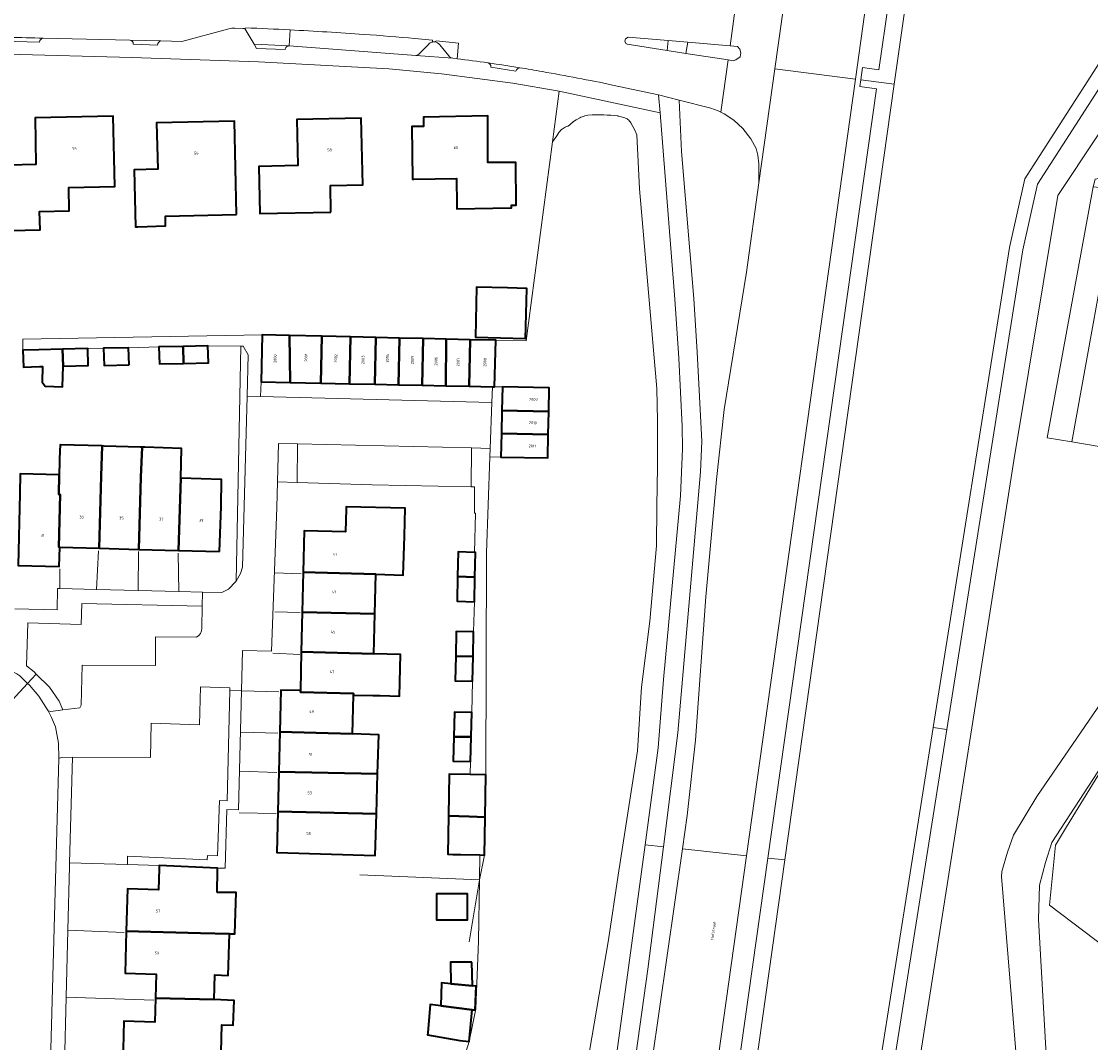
# Model space of a CAD drawing. Header units: metres. Extents: x 197700 to 204338, y 317132 to 325229.
# Tile 1013 of 1056: x 199407 to 199544, y 321367 to 321498. Entities that reach past the tile are written whole.
import ezdxf
from ezdxf.enums import TextEntityAlignment as Align

# ---------------------------------------------------------------- set-up
doc = ezdxf.new("R2010")
doc.units = ezdxf.units.M
for name, color, linetype, lineweight in [('B-WE-GR-BEPLANTING_CULTUUR_BODEMBEDEKKER-GV', 90, 'Continuous', 18), ('B-WE-GR-BEPLANTING_CULTUUR_HEESTERS-GV', 90, 'Continuous', 18), ('B-WE-GR-BOS_LOOF-GV', 40, 'Continuous', 13), ('B-WE-GR-GROENVOORZIENING-GV', 80, 'Continuous', 18), ('B-WE-IE-TERREINAFSCHEIDING_KUNSTMATIG_HEKWERK-G', 20, 'IE-TERREINAFSCHEIDING-KUNSTMATIG', 18), ('B-WE-IE-TERREINAFSCHEIDING_KUNSTMATIG_MUUR-GV', 90, 'Continuous', 18), ('B-WE-OG-BEBOUWING-GV', 7, 'Continuous', 35), ('B-WE-OG-BEBOUWING-T18', 10, 'Continuous', 18), ('B-WE-OG-TERREIN_ERF-GV', 7, 'Continuous', 18), ('B-WE-OG-TOPOGRAFIE-T18', 10, 'Continuous', 18), ('B-WE-VH-VERHARDING_ASFALT-GV', 252, 'Continuous', 18), ('B-WE-VH-VERHARDING_BETONSTRAATSTEEN-GV', 252, 'Continuous', 18), ('B-WE-VH-VERHARDING_GESLOTEN-GV', 252, 'Continuous', 18), ('B-WE-VH-VERHARDING_HALFVERHARDING-GV', 252, 'Continuous', 18), ('B-WE-VH-VERHARDING_OPEN-GV', 252, 'Continuous', 18), ('B-WE-VH-VERHARDING_SIERBESTRATING-GV', 252, 'Continuous', 18), ('B-WE-VH-VERHARDING_TEGEL-GV', 252, 'Continuous', 18)]:
    doc.layers.add(name, color=color, linetype=linetype, lineweight=lineweight)
doc.styles.add('NLCS-ISO-M200-T18', font='NLCS-ISO.ttf', dxfattribs={"height": 0.36})
doc.linetypes.add('IE-TERREINAFSCHEIDING-KUNSTMATIG', pattern='A,4,[82,NLCS.SHX,S=0.75,R=90,X=0,Y=0],4,-2', length=10)

msp = doc.modelspace()

# ---------------------------------------------------------------- linework, layer by layer
at = {"layer": 'B-WE-GR-BEPLANTING_CULTUUR_BODEMBEDEKKER-GV'}
for points in [[(199434.639, 321455.987), (199434.023, 321425.855), (199434.582, 321426.832), (199434.853, 321427.648), (199435.429, 321449.563), (199435.569, 321454.879), (199434.942, 321455.994)], [(199420.103, 321389.539), (199420.122, 321390.626), (199430.315, 321390.151), (199430.37, 321390.724), (199431.651, 321390.675), (199431.91, 321397.757), (199432.908, 321397.733), (199433.236, 321411.872), (199433.243, 321412.182), (199429.46, 321412.303), (199429.334, 321407.434), (199423.137, 321407.683), (199423.078, 321403.278), (199413.071, 321403.292), (199412.694, 321389.757)]]:
    msp.add_lwpolyline(points, close=True, dxfattribs=at)
msp.add_lwpolyline([(199429.656, 321419.841), (199429.699, 321422.654), (199414.252, 321423.018), (199414.196, 321420.306), (199407.329, 321420.517), (199407.169, 321415.03), (199408.148, 321414.239), (199408.429, 321413.96), (199410.122, 321412.28), (199411.344, 321410.472), (199411.822, 321409.393), (199413.999, 321409.647), (199414.185, 321409.962), (199414.316, 321415.104), (199423.704, 321415.07), (199423.713, 321418.722), (199428.941, 321418.676)], dxfattribs=at)
msp.add_lwpolyline([(199428.941, 321418.676, 0.2840643), (199429.656, 321419.841)], format="xyb", dxfattribs=at)
at = {"layer": 'B-WE-GR-BEPLANTING_CULTUUR_HEESTERS-GV'}
msp.add_lwpolyline([(199441.841, 321438.496), (199441.918, 321443.462), (199439.478, 321443.487), (199439.346, 321438.575)], close=True, dxfattribs=at)
at = {"layer": 'B-WE-GR-BOS_LOOF-GV'}
for points in [[(199531.873, 321584.493), (199518.338, 321489.559), (199504.336, 321390.156), (199496.168, 321332.176), (199504.243, 321320.4), (199507.376, 321329.278), (199511.352, 321331.231), (199523.369, 321407.114), (199533.113, 321468.641), (199535.102, 321477.433), (199549.633, 321500), (199558.094, 321513.217), (199534.273, 321528.316), (199541.043, 321581.732), (199543.308, 321596.947), (199544.551, 321602.505), (199550.113, 321619.019), (199552.027, 321624.704), (199553.176, 321631.281), (199553.145, 321631.293), (199545.301, 321632.468)], [(199574.396, 321528.068), (199539.338, 321475.275), (199533.699, 321441.336), (199516.931, 321334.755), (199513.715, 321313.889), (199503.269, 321230.719), (199503.255, 321214.482), (199503.346, 321206.283), (199503.784, 321201.338), (199504.581, 321196.297), (199505.402, 321193.827), (199515.073, 321169.691), (199527.096, 321140.321), (199529.616, 321139.004), (199531.984, 321137.428), (199543.676, 321127.381), (199543.48, 321127.187), (199542.077, 321125.804), (199568.745, 321103.175)], [(199554.9, 321441.372), (199541.121, 321443.719), (199537.97, 321444.22), (199543.838, 321476.413)], [(199550.506, 321327.378), (199543.279, 321336.594), (199539.028, 321341.806), (199535.814, 321346.32), (199535.105, 321351.556), (199532.098, 321388.011), (199532.164, 321388.661), (199532.883, 321391.131), (199533.666, 321393.309), (199536.632, 321398.28), (199556.571, 321427.355)]]:
    msp.add_lwpolyline(points, dxfattribs=at)
at = {"layer": 'B-WE-GR-GROENVOORZIENING-GV'}
for points in [[(199538.727, 321646.527), (199538.48, 321645.545), (199538.07, 321645.515), (199531.782, 321612.2), (199527.991, 321593.207), (199527.195, 321587.917), (199526.567, 321583.744), (199515.308, 321504.265), (199514.764, 321500), (199513.39, 321490.199), (199499.438, 321390.675), (199485.773, 321293.204), (199479.716, 321250), (199476.938, 321227.206), (199475.357, 321215.858), (199473.274, 321202.164)], [(199474.973, 321199.107), (199475.021, 321199.519), (199475.072, 321199.929), (199478.441, 321221.973), (199480.183, 321235.006), (199480.307, 321234.978), (199486.369, 321278.477), (199484.257, 321278.802), (199484.484, 321280.457), (199486.618, 321280.147), (199488.416, 321292.888), (199502.172, 321390.385), (199516.081, 321488.967), (199513.945, 321489.243), (199514.07, 321490.111), (199514.293, 321491.669), (199516.381, 321491.368), (199518.879, 321508.521), (199529.672, 321584.519)], [(199573.24, 321528.209), (199561.887, 321510.688), (199559.546, 321510.236), (199557.866, 321509.426), (199551.71, 321500), (199536.737, 321476.747), (199534.829, 321468.311), (199525.094, 321406.841), (199510.659, 321315.688), (199512.78, 321310.127), (199508.548, 321276.103), (199503.153, 321232.725), (199501.059, 321229.578), (199501.582, 321204.909), (199501.679, 321202.704), (199502.135, 321198.836), (199502.607, 321195.912), (199503.363, 321193.218), (199504.152, 321190.844), (199515.022, 321164.972), (199515.24, 321165.074), (199521.155, 321151.27)], [(199531.808, 321137.11), (199543.48, 321127.187), (199543.676, 321127.381), (199531.984, 321137.428), (199529.616, 321139.004), (199527.096, 321140.321), (199515.073, 321169.691), (199505.402, 321193.827), (199504.581, 321196.297), (199503.784, 321201.338), (199503.346, 321206.283), (199503.255, 321214.482), (199503.269, 321230.719), (199513.715, 321313.889), (199516.931, 321334.755), (199533.699, 321441.336), (199539.338, 321475.275), (199574.396, 321528.068), (199573.24, 321528.209)], [(199458.677, 321494.643), (199457.555, 321493.508)], [(199461.271, 321493.177), (199460.149, 321494.581)], [(199457.049, 321493.226), (199461.802, 321492.869)], [(199473.131, 321294.716), (199484.372, 321376.641), (199486.442, 321392.054), (199488.113, 321404.491), (199488.81, 321413.243), (199490.987, 321436.817), (199491.236, 321442.806), (199491.182, 321445.737), (199490.751, 321454.432), (199490.25, 321461.989), (199488.38, 321485.899), (199475.416, 321488.648), (199474.561, 321482.162), (199475.115, 321482.926), (199475.396, 321483.344), (199475.418, 321483.379), (199475.508, 321483.505), (199475.609, 321483.622), (199475.72, 321483.73), (199475.801, 321483.797), (199475.932, 321483.891), (199476.071, 321483.972), (199476.217, 321484.041), (199476.298, 321484.075), (199476.521, 321484.187), (199476.734, 321484.318), (199476.938, 321484.467), (199477.166, 321484.664), (199477.228, 321484.721), (199477.411, 321484.868), (199477.606, 321484.999), (199477.681, 321485.043), (199478.061, 321485.243), (199478.214, 321485.31), (199478.543, 321485.429), (199478.73, 321485.482), (199479.101, 321485.56), (199479.67, 321485.627), (199479.87, 321485.636), (199480.195, 321485.628), (199480.72, 321485.604), (199481.143, 321485.601), (199481.566, 321485.595), (199482.056, 321485.585), (199482.476, 321485.555), (199482.935, 321485.484), (199483.008, 321485.47), (199483.386, 321485.374), (199483.839, 321485.238), (199483.941, 321485.2), (199484.039, 321485.154), (199484.132, 321485.099), (199484.22, 321485.036), (199484.237, 321485.023), (199484.34, 321484.931), (199484.435, 321484.831), (199484.521, 321484.723), (199484.596, 321484.607), (199484.886, 321484.117), (199485.166, 321483.59), (199485.167, 321483.588), (199485.396, 321483.04), (199485.733, 321476.146), (199487.961, 321450.554), (199488.01, 321446.417), (199488.026, 321440.523), (199487.941, 321435.476), (199487.92, 321430.382), (199487.057, 321420.736), (199485.997, 321412.28), (199485.467, 321404.125), (199483.009, 321388.197), (199481.759, 321379.88), (199479.036, 321363.903)], [(199483.391, 321336.886), (199491.221, 321391.547), (199491.834, 321395.823), (199492.9, 321405.502), (199494.226, 321423.834), (199495.609, 321438.907), (199496.587, 321447.88), (199499.449, 321465.458), (199501.015, 321476.892), (199501.001, 321479.353), (199500.899, 321480.444), (199500.686, 321481.286), (199499.997, 321482.552), (199498.955, 321483.862), (199497.798, 321484.954), (199496.575, 321485.763), (199496.159, 321485.944), (199495.818, 321486.139), (199494.874, 321486.469), (199490.788, 321487.483), (199491.089, 321480.934), (199492.68, 321462.089), (199493.127, 321455.203), (199493.689, 321443.813), (199493.517, 321439.862), (199490.652, 321406.44), (199488.785, 321391.805), (199486.789, 321376.159), (199475.394, 321294.445)], [(199479.036, 321363.903), (199481.759, 321379.88), (199483.009, 321388.197), (199485.467, 321404.125), (199485.997, 321412.28), (199487.057, 321420.736), (199487.92, 321430.382), (199487.941, 321435.476), (199488.026, 321440.523), (199488.01, 321446.417), (199487.961, 321450.554), (199485.733, 321476.146), (199485.396, 321483.04), (199485.167, 321483.588), (199485.166, 321483.59), (199484.886, 321484.117), (199484.596, 321484.607), (199484.521, 321484.723), (199484.435, 321484.831), (199484.34, 321484.931), (199484.237, 321485.023), (199484.22, 321485.036), (199484.132, 321485.099), (199484.039, 321485.154), (199483.941, 321485.2), (199483.839, 321485.238), (199483.386, 321485.374), (199483.008, 321485.47), (199482.935, 321485.484), (199482.476, 321485.555), (199482.056, 321485.585), (199481.566, 321485.595), (199481.143, 321485.601), (199480.72, 321485.604), (199480.195, 321485.628), (199479.87, 321485.636), (199479.67, 321485.627), (199479.101, 321485.56), (199478.73, 321485.482), (199478.543, 321485.429), (199478.214, 321485.31), (199478.061, 321485.243), (199477.681, 321485.043), (199477.606, 321484.999), (199477.411, 321484.868), (199477.228, 321484.721), (199477.166, 321484.664), (199476.938, 321484.467), (199476.734, 321484.318), (199476.521, 321484.187), (199476.298, 321484.075), (199476.217, 321484.041), (199476.071, 321483.972), (199475.932, 321483.891), (199475.801, 321483.797), (199475.72, 321483.73), (199475.609, 321483.622), (199475.508, 321483.505), (199475.418, 321483.379), (199475.396, 321483.344), (199475.115, 321482.926), (199474.561, 321482.162), (199471.498, 321458.932), (199471.196, 321456.639), (199467.32, 321456.73), (199467.16, 321450.78), (199468.16, 321450.75), (199474.16, 321450.64), (199474.092, 321447.587), (199474.027, 321444.646), (199473.96, 321441.65), (199467.96, 321441.75), (199466.561, 321441.8), (199466.119, 321429.479), (199466.046, 321401.033), (199465.944, 321395.622), (199465.853, 321390.769), (199465.26, 321390.78), (199465.22, 321387.604), (199465.072, 321379.731), (199464.755, 321371.049), (199463.89, 321366.854), (199459.906, 321354.157)]]:
    msp.add_lwpolyline(points, dxfattribs=at)
for points in [[(199459.208, 321494.951, 0.1907762), (199458.677, 321494.643)], [(199459.474, 321494.96, 0.063837), (199459.208, 321494.951)], [(199460.149, 321494.581, 0.2065295), (199459.474, 321494.96)], [(199457.555, 321493.508, -0.188462), (199457.049, 321493.226)], [(199461.802, 321492.869, -0.1907762), (199461.271, 321493.177)]]:
    msp.add_lwpolyline(points, format="xyb", dxfattribs=at)
for points in [[(199541.121, 321443.719), (199554.9, 321441.372), (199560.285, 321438.918), (199576.592, 321444.399), (199579.942, 321471.838), (199565.62, 321481.938), (199544.088, 321477.383), (199543.838, 321476.413), (199546.95, 321476.08)], [(199549.463, 321408.389), (199549.139, 321408.633), (199538.543, 321392.392), (199537.726, 321389.824), (199536.959, 321386.906), (199536.838, 321382.509), (199538.522, 321353.177), (199539.028, 321349.66), (199539.451, 321347.45), (199548.232, 321335.292), (199560.91, 321319.698), (199561.761, 321328.422), (199562.328, 321355.974), (199564.043, 321359.964), (199563.578, 321360.273), (199566.411, 321364.173), (199551.453, 321374.348), (199538.246, 321384.338), (199539.044, 321392.052), (199540.439, 321394.379), (199545.613, 321402.788)]]:
    msp.add_lwpolyline(points, close=True, dxfattribs=at)
at = {"layer": 'B-WE-IE-TERREINAFSCHEIDING_KUNSTMATIG_HEKWERK-G'}
for points in [[(199574.396, 321528.068), (199539.338, 321475.275), (199533.699, 321441.336), (199516.931, 321334.755), (199513.715, 321313.889), (199503.269, 321230.719), (199503.255, 321214.482), (199503.346, 321206.283), (199503.784, 321201.338), (199504.581, 321196.297), (199505.402, 321193.827), (199515.073, 321169.691)], [(199416.154, 321424.804), (199416.392, 321429.759)], [(199421.48, 321424.669), (199421.518, 321429.66)], [(199426.613, 321429.465), (199426.683, 321424.537)], [(199411.442, 321427.447), (199411.448, 321424.924)], [(199438.977, 321426.917), (199442.39, 321426.796)], [(199438.993, 321421.917), (199442.254, 321421.849)], [(199438.722, 321416.632), (199442.203, 321416.457)], [(199434.769, 321411.791), (199439.515, 321411.67)], [(199434.646, 321406.509), (199439.369, 321406.372)], [(199434.53, 321401.523), (199439.238, 321401.324)], [(199434.406, 321396.188), (199439.147, 321396.07)], [(199412.694, 321389.757), (199420.103, 321389.539)], [(199465.22, 321387.604), (199465.853, 321390.769)], [(199420.103, 321389.539), (199424.17, 321389.42)], [(199431.66, 321389.1), (199432.633, 321389.065)], [(199449.891, 321388.228), (199465.22, 321387.604)], [(199463.885, 321379.647), (199465.22, 321387.604)], [(199412.49, 321381.126), (199419.686, 321380.822)], [(199412.254, 321372.567), (199423.486, 321372.17)]]:
    msp.add_lwpolyline(points, dxfattribs=at)
at = {"layer": 'B-WE-IE-TERREINAFSCHEIDING_KUNSTMATIG_MUUR-GV'}
msp.add_lwpolyline([(199541.121, 321443.719), (199546.95, 321476.08), (199543.838, 321476.413), (199537.97, 321444.22)], close=True, dxfattribs=at)
at = {"layer": 'B-WE-OG-BEBOUWING-GV'}
for points in [[(199404.881, 321479.17), (199404.99, 321474.15), (199405.087, 321471.219), (199405.1, 321470.82), (199408.91, 321470.9), (199408.85, 321473.23), (199412.62, 321473.31), (199412.58, 321476.31), (199418.51, 321476.45), (199418.29, 321485.43), (199408.29, 321485.23), (199408.39, 321479.25)], [(199434.1, 321472.84), (199433.83, 321484.83), (199423.85, 321484.58), (199424, 321478.64), (199420.98, 321478.56), (199421.16, 321471.26), (199421.458, 321471.269), (199424.995, 321471.38), (199424.975, 321472.63), (199434.039, 321472.839)], [(199446.179, 321473.155), (199446.11, 321476.576), (199450.253, 321476.669), (199450.06, 321485.19), (199441.82, 321485.02), (199441.94, 321479.12), (199436.96, 321479.01), (199437.09, 321472.97)], [(199466.93, 321473.66), (199469.34, 321473.693), (199469.336, 321474.034), (199469.91, 321474.04), (199469.89, 321479.52), (199466.29, 321479.51), (199466.27, 321485.49), (199458.04, 321485.34), (199458.06, 321484.14), (199456.56, 321484.12), (199456.65, 321477.39), (199456.803, 321477.392), (199462.275, 321477.456), (199462.322, 321474.132), (199462.33, 321473.59)], [(199468.799, 321463.442), (199464.83, 321463.54), (199464.72, 321457.11), (199471.11, 321456.96), (199471.153, 321458.487), (199471.29, 321463.38)], [(199440.963, 321451.331), (199440.876, 321457.348), (199437.39, 321457.43), (199437.24, 321451.41)], [(199440.876, 321457.348), (199440.963, 321451.331), (199444.871, 321451.249), (199444.997, 321457.252)], [(199448.575, 321451.171), (199448.701, 321457.166), (199444.997, 321457.252), (199444.871, 321451.249)], [(199451.821, 321451.103), (199451.947, 321457.089), (199448.701, 321457.166), (199448.575, 321451.171)], [(199451.821, 321451.103), (199454.838, 321451.039), (199454.964, 321457.019), (199451.947, 321457.089)], [(199457.855, 321450.976), (199457.981, 321456.948), (199454.964, 321457.019), (199454.838, 321451.039)], [(199460.948, 321456.879), (199457.981, 321456.948), (199457.855, 321450.976), (199460.906, 321450.911)], [(199460.948, 321456.879), (199460.906, 321450.911), (199463.899, 321450.848), (199464.025, 321456.807)], [(199411.852, 321453.413), (199411.801, 321455.597), (199408.736, 321455.527), (199406.708, 321455.455), (199406.789, 321453.278), (199408.82, 321453.35), (199409.234, 321453.359), (199409.181, 321451.355), (199409.552, 321450.845), (199411.783, 321450.785)], [(199411.801, 321455.597), (199411.852, 321453.413), (199415.09, 321453.48), (199415.04, 321455.67)], [(199420.33, 321453.59), (199420.26, 321455.77), (199417.06, 321455.71), (199417.12, 321453.51)], [(199427.251, 321455.955), (199424.12, 321455.88), (199424.2, 321453.7), (199427.282, 321453.769)], [(199427.282, 321453.769), (199430.48, 321453.84), (199430.42, 321456.03), (199427.251, 321455.955)], [(199463.899, 321450.848), (199466.901, 321450.785), (199467.16, 321450.78), (199467.32, 321456.73), (199464.025, 321456.807)], [(199468.16, 321450.75), (199468.093, 321447.72), (199474.092, 321447.587), (199474.16, 321450.64)], [(199468.027, 321444.779), (199474.027, 321444.646), (199474.092, 321447.587), (199468.093, 321447.72)], [(199474.027, 321444.646), (199468.027, 321444.779), (199467.96, 321441.75), (199473.96, 321441.65)], [(199411.37, 321439.49), (199411.3, 321436.98), (199411.5, 321436.97), (199411.311, 321430.213), (199411.44, 321430.21), (199416.474, 321430.074), (199416.75, 321439.335), (199416.865, 321443.186), (199411.481, 321443.341), (199411.471, 321442.98), (199411.466, 321442.811)], [(199421.84, 321439.189), (199421.99, 321443.034), (199421.721, 321443.042), (199417.118, 321443.179), (199416.865, 321443.186), (199416.75, 321439.335), (199416.474, 321430.074), (199421.583, 321429.936)], [(199421.99, 321443.034), (199421.84, 321439.189), (199421.583, 321429.936), (199426.672, 321429.798), (199426.94, 321439.042), (199427.054, 321442.883), (199422.33, 321443.024)], [(199411.3, 321436.98), (199411.37, 321439.49), (199406.381, 321439.629), (199406.329, 321437.113), (199406.098, 321427.864), (199411.364, 321427.738), (199411.44, 321430.21), (199411.311, 321430.213), (199411.5, 321436.97)], [(199431.895, 321429.657), (199432.129, 321435.41), (199432.16, 321438.892), (199426.94, 321439.042), (199426.672, 321429.798)], [(199455.6, 321431.65), (199455.7, 321435.22), (199448.14, 321435.38), (199448.133, 321435.114), (199448.061, 321432.178), (199442.763, 321432.307), (199442.635, 321427), (199451.948, 321426.741), (199455.442, 321426.628)], [(199462.42, 321426.45), (199464.63, 321426.38), (199464.7, 321429.53), (199464.58, 321429.534), (199462.49, 321429.6)], [(199451.825, 321421.66), (199451.948, 321426.741), (199442.635, 321427), (199442.512, 321421.9)], [(199462.42, 321426.45), (199462.35, 321423.3), (199464.56, 321423.22), (199464.63, 321426.38)], [(199451.7, 321416.557), (199451.825, 321421.66), (199442.512, 321421.9), (199442.39, 321416.813)], [(199462.175, 321416.27), (199464.39, 321416.199), (199464.46, 321419.35), (199462.25, 321419.42)], [(199451.57, 321411.22), (199452.476, 321411.196), (199454.965, 321411.131), (199455.116, 321416.474), (199451.7, 321416.557), (199442.39, 321416.813), (199442.27, 321411.846), (199442.27, 321411.63), (199449.09, 321411.45), (199449.08, 321411.27)], [(199464.39, 321416.199), (199462.175, 321416.27), (199462.1, 321413.11), (199464.32, 321413.05)], [(199448.958, 321406.28), (199449.08, 321411.27), (199449.09, 321411.45), (199442.27, 321411.63), (199442.27, 321411.846), (199439.751, 321411.89), (199439.623, 321406.541)], [(199464.14, 321405.9), (199464.22, 321409.04), (199462.01, 321409.09), (199461.93, 321405.93)], [(199452.16, 321401.164), (199452.318, 321406.174), (199448.958, 321406.28), (199439.623, 321406.541), (199439.5, 321401.422)], [(199461.93, 321405.93), (199461.85, 321402.78), (199464.06, 321402.74), (199464.14, 321405.9)], [(199452.006, 321396.032), (199452.16, 321401.164), (199439.5, 321401.422), (199439.379, 321396.331)], [(199465.944, 321395.622), (199466.046, 321401.033), (199464.028, 321401.071), (199461.342, 321401.122), (199461.242, 321395.792), (199463.915, 321395.698)], [(199452.006, 321396.032), (199439.379, 321396.331), (199439.253, 321391.082), (199451.846, 321390.703)], [(199465.944, 321395.622), (199463.915, 321395.698), (199461.242, 321395.792), (199461.149, 321390.858), (199461.793, 321390.846), (199462.837, 321390.826), (199465.26, 321390.78), (199465.853, 321390.769)], [(199431.62, 321385.98), (199431.657, 321388.834), (199431.66, 321389.1), (199424.17, 321389.42), (199424.158, 321389.005), (199424.08, 321386.32), (199420.1, 321386.42), (199419.955, 321381.03), (199429.465, 321380.75), (199433.168, 321380.672), (199433.851, 321380.658), (199434.026, 321385.952)], [(199460.787, 321382.475), (199462.959, 321382.475), (199463.67, 321382.475), (199463.67, 321385.807), (199459.724, 321385.807), (199459.724, 321382.475)], [(199423.705, 321372.42), (199431.236, 321372.26), (199431.31, 321375.4), (199433.011, 321375.35), (199433.168, 321380.672), (199429.465, 321380.75), (199419.955, 321381.03), (199419.81, 321375.64), (199423.8, 321375.52)], [(199464.236, 321377.029), (199461.513, 321377.029), (199461.561, 321374.272), (199464.331, 321374.009)], [(199460.258, 321371.431), (199464.26, 321370.951), (199464.673, 321370.915), (199464.778, 321373.966), (199464.331, 321374.009), (199461.561, 321374.272), (199460.345, 321374.388)], [(199431.236, 321372.26), (199423.705, 321372.42), (199423.61, 321369.35), (199419.63, 321369.48), (199419.63, 321369.471), (199419.5, 321364.08), (199429.015, 321363.81), (199432.091, 321363.735), (199432.22, 321368.996), (199433.641, 321368.951), (199433.773, 321372.138)], [(199460.258, 321371.431), (199458.879, 321371.597), (199458.582, 321367.977), (199458.542, 321367.729), (199462.697, 321367.01), (199463.89, 321366.854), (199464.26, 321370.951)]]:
    msp.add_lwpolyline(points, close=True, dxfattribs=at)
at = {"layer": 'B-WE-OG-TERREIN_ERF-GV'}
for points in [[(199405.664, 321422.319), (199411.117, 321422.178), (199411.159, 321424.931), (199411.448, 321424.924), (199416.154, 321424.804), (199421.48, 321424.669), (199426.683, 321424.537), (199429.716, 321424.46), (199432.212, 321424.397), (199433.077, 321424.852), (199434.015, 321425.841), (199434.023, 321425.855), (199434.639, 321455.987), (199430.42, 321456.03), (199430.48, 321453.84), (199427.282, 321453.769), (199424.2, 321453.7), (199424.12, 321455.88), (199420.26, 321455.77), (199420.33, 321453.59), (199417.12, 321453.51), (199417.06, 321455.71), (199415.04, 321455.67), (199415.09, 321453.48), (199411.852, 321453.413), (199411.783, 321450.785), (199409.552, 321450.845), (199409.181, 321451.355), (199409.234, 321453.359), (199408.82, 321453.35), (199406.789, 321453.278), (199406.708, 321455.455), (199406.708, 321456.863), (199437.39, 321457.43), (199440.876, 321457.348), (199444.997, 321457.252), (199448.701, 321457.166), (199451.947, 321457.089), (199454.964, 321457.019), (199457.981, 321456.948), (199460.948, 321456.879), (199464.025, 321456.807), (199467.32, 321456.73), (199471.196, 321456.639), (199471.498, 321458.932), (199474.561, 321482.162), (199475.416, 321488.648), (199469.488, 321489.664), (199460.361, 321490.861), (199453.591, 321491.5), (199436.91, 321492.419), (199420.681, 321492.966), (199404.744, 321493.382)], [(199404.881, 321479.17), (199408.39, 321479.25), (199408.29, 321485.23), (199418.29, 321485.43), (199418.51, 321476.45), (199412.58, 321476.31), (199412.62, 321473.31), (199408.85, 321473.23), (199408.91, 321470.9), (199405.1, 321470.82)], [(199406.381, 321439.629), (199411.37, 321439.49), (199411.466, 321442.811), (199411.471, 321442.98), (199411.481, 321443.341), (199416.865, 321443.186), (199417.118, 321443.179), (199421.721, 321443.042), (199421.99, 321443.034), (199422.33, 321443.024), (199427.054, 321442.883), (199426.94, 321439.042), (199432.16, 321438.892), (199432.129, 321435.41), (199431.895, 321429.657), (199426.672, 321429.798), (199421.583, 321429.936), (199416.474, 321430.074), (199411.44, 321430.21), (199411.364, 321427.738), (199406.098, 321427.864)], [(199459.906, 321354.157), (199463.89, 321366.854), (199464.755, 321371.049), (199465.072, 321379.731), (199465.22, 321387.604), (199465.26, 321390.78), (199462.837, 321390.826), (199461.793, 321390.846), (199461.149, 321390.858), (199461.242, 321395.792), (199461.342, 321401.122), (199464.028, 321401.071), (199464.06, 321402.74), (199461.85, 321402.78), (199461.93, 321405.93), (199462.01, 321409.09), (199464.22, 321409.04), (199464.32, 321413.05), (199462.1, 321413.11), (199462.175, 321416.27), (199462.25, 321419.42), (199464.46, 321419.35), (199464.56, 321423.22), (199462.35, 321423.3), (199462.42, 321426.45), (199462.49, 321429.6), (199464.58, 321429.534), (199464.708, 321434.596), (199464.571, 321434.596), (199464.571, 321437.948), (199464.144, 321437.948), (199451.464, 321438.192), (199441.841, 321438.496), (199439.346, 321438.575), (199439.231, 321435.32), (199438.578, 321416.885), (199434.851, 321416.975), (199434.721, 321411.829), (199434.336, 321396.567), (199432.856, 321396.611), (199432.633, 321389.065), (199431.66, 321389.1), (199431.657, 321388.834), (199431.62, 321385.98), (199434.026, 321385.952), (199433.851, 321380.658), (199433.168, 321380.672), (199433.011, 321375.35), (199431.31, 321375.4), (199431.236, 321372.26), (199433.773, 321372.138), (199433.641, 321368.951), (199432.22, 321368.996), (199432.091, 321363.735)], [(199419.5, 321364.08), (199419.63, 321369.471), (199419.63, 321369.48), (199423.61, 321369.35), (199423.705, 321372.42), (199423.8, 321375.52), (199419.81, 321375.64), (199419.955, 321381.03), (199420.1, 321386.42), (199424.08, 321386.32), (199424.158, 321389.005), (199424.17, 321389.42), (199420.103, 321389.539), (199412.694, 321389.757), (199412.682, 321389.342), (199412.49, 321381.126), (199412.254, 321372.567), (199412.024, 321363.946)]]:
    msp.add_lwpolyline(points, dxfattribs=at)
for points in [[(199421.16, 321471.26), (199420.98, 321478.56), (199424, 321478.64), (199423.85, 321484.58), (199433.83, 321484.83), (199434.1, 321472.84), (199434.039, 321472.839), (199424.975, 321472.63), (199424.995, 321471.38), (199421.458, 321471.269)], [(199446.11, 321476.576), (199446.179, 321473.155), (199437.09, 321472.97), (199436.96, 321479.01), (199441.94, 321479.12), (199441.82, 321485.02), (199450.06, 321485.19), (199450.253, 321476.669)], [(199469.34, 321473.693), (199466.93, 321473.66), (199462.33, 321473.59), (199462.322, 321474.132), (199462.275, 321477.456), (199456.803, 321477.392), (199456.65, 321477.39), (199456.56, 321484.12), (199458.06, 321484.14), (199458.04, 321485.34), (199466.27, 321485.49), (199466.29, 321479.51), (199469.89, 321479.52), (199469.91, 321474.04), (199469.336, 321474.034)], [(199471.153, 321458.487), (199471.11, 321456.96), (199464.72, 321457.11), (199464.83, 321463.54), (199468.799, 321463.442), (199471.29, 321463.38)], [(199451.948, 321426.741), (199451.825, 321421.66), (199451.7, 321416.557), (199455.116, 321416.474), (199454.965, 321411.131), (199452.476, 321411.196), (199451.57, 321411.22), (199449.08, 321411.27), (199448.958, 321406.28), (199452.318, 321406.174), (199452.16, 321401.164), (199452.006, 321396.032), (199451.846, 321390.703), (199439.253, 321391.082), (199439.379, 321396.331), (199439.5, 321401.422), (199439.623, 321406.541), (199439.751, 321411.89), (199442.27, 321411.846), (199442.39, 321416.813), (199442.512, 321421.9), (199442.635, 321427), (199442.763, 321432.307), (199448.061, 321432.178), (199448.133, 321435.114), (199448.14, 321435.38), (199455.7, 321435.22), (199455.6, 321431.65), (199455.442, 321426.628)], [(199462.959, 321382.475), (199460.787, 321382.475), (199459.724, 321382.475), (199459.724, 321385.807), (199463.67, 321385.807), (199463.67, 321382.475)], [(199463.89, 321366.854), (199462.697, 321367.01), (199458.542, 321367.729), (199458.582, 321367.977), (199458.879, 321371.597), (199460.258, 321371.431), (199460.345, 321374.388), (199461.561, 321374.272), (199461.513, 321377.029), (199464.236, 321377.029), (199464.331, 321374.009), (199464.778, 321373.966), (199464.673, 321370.915), (199464.26, 321370.951)]]:
    msp.add_lwpolyline(points, close=True, dxfattribs=at)
at = {"layer": 'B-WE-VH-VERHARDING_ASFALT-GV'}
for points in [[(199513.39, 321490.199), (199514.764, 321500), (199515.308, 321504.265), (199526.567, 321583.744), (199527.195, 321587.917), (199519.698, 321589.027), (199517.836, 321576.107), (199513.265, 321550.348), (199512.655, 321546.909), (199509.506, 321529.903), (199507.746, 321520.911), (199505.846, 321506.868), (199505.551, 321505.992), (199504.889, 321504.584), (199503.064, 321491.537)], [(199499.438, 321390.675), (199513.39, 321490.199), (199503.064, 321491.537), (199501.015, 321476.892), (199499.449, 321465.458), (199496.587, 321447.88), (199495.609, 321438.907), (199494.226, 321423.834), (199492.9, 321405.502), (199491.834, 321395.823), (199491.221, 321391.547)], [(199403.34, 321408.48), (199407.311, 321412.756), (199406.302, 321413.728), (199405.93, 321413.987), (199404.099, 321414.88), (199402.904, 321415.262), (199401.695, 321415.535), (199395.352, 321415.83), (199389.399, 321415.964), (199320.93, 321417.659), (199304.611, 321418.11), (199304.448, 321412.296), (199332.78, 321411.579), (199400.87, 321409.698), (199401.645, 321409.476), (199403.168, 321408.629)], [(199409.943, 321409.254), (199408.746, 321411.122), (199407.555, 321412.521), (199407.311, 321412.756), (199403.34, 321408.48), (199403.703, 321408.167), (199404.531, 321407.111), (199404.954, 321406.292), (199405.393, 321404.985), (199405.46, 321402.572), (199404.817, 321376.771), (199404.788, 321375.504), (199404.672, 321370.805), (199404.141, 321349.272), (199403.028, 321310.49), (199408.838, 321310.49), (199409.006, 321319.313), (199411.324, 321403.152), (199411.277, 321405.111), (199410.872, 321407.183), (199410.394, 321408.398)], [(199477.454, 321294.199), (199485.773, 321293.204), (199499.438, 321390.675), (199491.221, 321391.547), (199483.391, 321336.886)]]:
    msp.add_lwpolyline(points, close=True, dxfattribs=at)
for points in [[(199489.407, 321495.139), (199491.903, 321494.922), (199497.325, 321494.45), (199497.982, 321499.22), (199495.694, 321498.951), (199494.064, 321499.131), (199492.685, 321499.242), (199490.267, 321499.436), (199482.2, 321500.085), (199478.459, 321500.385), (199478.276, 321500.4), (199476.215, 321500.545), (199474.153, 321500.686), (199471.818, 321500.84), (199469.482, 321500.988)], [(199409.329, 321495.452), (199414.863, 321495.331), (199420.416, 321495.203), (199422.41, 321495.147), (199424.403, 321495.087), (199425.735, 321495.046), (199427.066, 321495.003), (199433.102, 321496.651)], [(199433.884, 321496.726), (199434.894, 321496.695)], [(199435.209, 321496.619), (199435.262, 321496.773)], [(199456.934, 321495.397), (199459.2, 321495.172), (199459.208, 321494.951)], [(199482.279, 321489.444), (199488.135, 321488.202), (199490.788, 321487.483), (199494.874, 321486.469), (199495.818, 321486.139), (199496.159, 321485.944), (199497.085, 321492.669), (199491.669, 321493.499), (199489.26, 321493.873), (199484.141, 321494.665), (199483.978, 321494.772), (199483.838, 321495.055), (199483.932, 321495.357), (199484.264, 321495.585), (199489.407, 321495.139)], [(199459.474, 321494.96), (199459.696, 321495.118), (199462.528, 321494.79), (199462.351, 321492.803)]]:
    msp.add_lwpolyline(points, dxfattribs=at)
for points in [[(199433.102, 321496.651, -0.0633068), (199433.884, 321496.726)], [(199434.894, 321496.695, -0.1205132), (199435.209, 321496.619)], [(199435.262, 321496.773, -0.002602), (199440.942, 321496.506)], [(199400.563, 321495.628, -0.0022898), (199409.329, 321495.452)], [(199440.942, 321496.506, -0.0043027), (199450.408, 321495.933)], [(199450.408, 321495.933, -0.0043118), (199456.934, 321495.397)], [(199459.208, 321494.951, -0.063837), (199459.474, 321494.96)], [(199462.351, 321492.803, -0.0053875), (199466.317, 321492.281)], [(199466.317, 321492.281, -0.0053529), (199470.389, 321491.659)], [(199470.389, 321491.659, -0.0036688), (199473.264, 321491.165)], [(199473.264, 321491.165, -0.0080785), (199482.279, 321489.444)]]:
    msp.add_lwpolyline(points, format="xyb", dxfattribs=at)
at = {"layer": 'B-WE-VH-VERHARDING_BETONSTRAATSTEEN-GV'}
for points in [[(199501.015, 321476.892), (199503.064, 321491.537), (199504.889, 321504.584), (199503.371, 321502.439), (199501.996, 321501.135), (199500.656, 321500.248), (199499.792, 321499.86), (199497.982, 321499.22), (199497.325, 321494.45), (199498.288, 321494.366), (199498.594, 321494.032), (199498.727, 321493.552), (199498.634, 321493.074), (199498.058, 321492.655), (199497.727, 321492.562), (199497.085, 321492.669), (199496.159, 321485.944), (199496.575, 321485.763), (199497.798, 321484.954), (199498.955, 321483.862), (199499.997, 321482.552), (199500.686, 321481.286), (199500.899, 321480.444), (199501.001, 321479.353)], [(199491.669, 321493.499), (199491.903, 321494.922), (199489.407, 321495.139), (199489.26, 321493.873)], [(199440.963, 321451.331), (199437.24, 321451.41), (199437.141, 321449.518), (199466.81, 321448.749), (199466.901, 321450.785), (199463.899, 321450.848), (199460.906, 321450.911), (199457.855, 321450.976), (199454.838, 321451.039), (199451.821, 321451.103), (199448.575, 321451.171), (199444.871, 321451.249)], [(199466.901, 321450.785), (199466.81, 321448.749), (199466.598, 321442.849), (199466.561, 321441.8), (199467.96, 321441.75), (199468.027, 321444.779), (199468.093, 321447.72), (199468.16, 321450.75), (199467.16, 321450.78)], [(199441.918, 321443.462), (199441.841, 321438.496), (199451.464, 321438.192), (199464.144, 321437.948), (199464.215, 321442.934)], [(199408.429, 321413.96), (199407.311, 321412.756), (199407.555, 321412.521), (199408.746, 321411.122), (199409.943, 321409.254), (199410.273, 321409.147), (199411.822, 321409.393), (199411.344, 321410.472), (199410.122, 321412.28)], [(199424.17, 321389.42), (199431.66, 321389.1), (199432.633, 321389.065), (199432.856, 321396.611), (199434.336, 321396.567), (199434.721, 321411.829), (199433.236, 321411.872), (199432.908, 321397.733), (199431.91, 321397.757), (199431.651, 321390.675), (199430.37, 321390.724), (199430.315, 321390.151), (199420.122, 321390.626), (199420.103, 321389.539)], [(199410.586, 321310.49), (199410.881, 321321.635), (199411.564, 321347.201), (199411.801, 321355.57), (199412.024, 321363.946), (199412.254, 321372.567), (199412.49, 321381.126), (199412.682, 321389.342), (199412.694, 321389.757), (199413.071, 321403.292), (199411.621, 321403.249), (199411.324, 321403.152), (199409.006, 321319.313), (199408.838, 321310.49)]]:
    msp.add_lwpolyline(points, close=True, dxfattribs=at)
for points in [[(199435.262, 321496.773), (199435.209, 321496.619), (199436.338, 321494.678), (199440.804, 321494.445), (199440.829, 321494.444), (199440.942, 321496.506)], [(199424.403, 321495.087), (199422.41, 321495.147), (199420.416, 321495.203)], [(199440.942, 321496.506), (199440.829, 321494.444)], [(199459.208, 321494.951), (199459.2, 321495.172), (199456.934, 321495.397)], [(199400.988, 321495.129), (199408.839, 321494.943)], [(199420.85, 321494.692), (199423.948, 321494.57)], [(199440.804, 321494.445), (199436.338, 321494.678), (199436.65, 321494.142), (199440.325, 321493.978)], [(199440.829, 321494.444), (199457.049, 321493.226)], [(199457.555, 321493.508), (199458.677, 321494.643)], [(199461.802, 321492.869), (199462.351, 321492.803), (199462.528, 321494.79), (199459.696, 321495.118), (199459.474, 321494.96)], [(199460.149, 321494.581), (199461.271, 321493.177)], [(199466.669, 321491.746), (199469.896, 321491.23)], [(199428.941, 321418.676), (199423.713, 321418.722), (199423.704, 321415.07), (199414.316, 321415.104), (199414.185, 321409.962), (199413.999, 321409.647), (199411.822, 321409.393), (199410.273, 321409.147), (199409.943, 321409.254), (199410.394, 321408.398), (199410.872, 321407.183), (199411.277, 321405.111), (199411.324, 321403.152), (199411.621, 321403.249), (199413.071, 321403.292), (199423.078, 321403.278), (199423.137, 321407.683), (199429.334, 321407.434), (199429.46, 321412.303), (199433.243, 321412.182), (199433.236, 321411.872), (199434.721, 321411.829), (199434.851, 321416.975), (199438.578, 321416.885), (199439.231, 321435.32), (199439.346, 321438.575), (199439.478, 321443.487), (199441.918, 321443.462), (199464.215, 321442.934), (199466.598, 321442.849), (199466.81, 321448.749), (199437.141, 321449.518)], [(199437.141, 321449.518), (199435.429, 321449.563), (199434.853, 321427.648), (199434.582, 321426.832), (199434.023, 321425.855), (199434.015, 321425.841), (199433.077, 321424.852), (199432.212, 321424.397), (199429.716, 321424.46), (199429.699, 321422.654), (199429.656, 321419.841)], [(199406.302, 321413.728), (199407.311, 321412.756), (199408.429, 321413.96), (199408.148, 321414.239), (199407.169, 321415.03), (199407.329, 321420.517), (199414.196, 321420.306), (199414.252, 321423.018), (199429.699, 321422.654), (199429.716, 321424.46), (199426.683, 321424.537), (199421.48, 321424.669), (199416.154, 321424.804), (199411.448, 321424.924), (199411.159, 321424.931), (199411.117, 321422.178), (199405.664, 321422.319)]]:
    msp.add_lwpolyline(points, dxfattribs=at)
for points in [[(199440.942, 321496.506, 0.002602), (199435.262, 321496.773)], [(199409.329, 321495.452, 0.0022898), (199400.563, 321495.628)], [(199408.839, 321494.943, -0.3592593), (199409.329, 321495.452)], [(199420.416, 321495.203, -0.4031708), (199420.85, 321494.692)], [(199450.408, 321495.933, 0.0043027), (199440.942, 321496.506)], [(199456.934, 321495.397, 0.0043118), (199450.408, 321495.933)], [(199423.948, 321494.57, -0.3503602), (199424.403, 321495.087)], [(199440.325, 321493.978, -0.4227336), (199440.804, 321494.445)], [(199458.677, 321494.643, -0.1907762), (199459.208, 321494.951)], [(199459.474, 321494.96, -0.2065295), (199460.149, 321494.581)], [(199457.049, 321493.226, 0.188462), (199457.555, 321493.508)], [(199461.271, 321493.177, 0.1907762), (199461.802, 321492.869)], [(199470.389, 321491.659, 0.0053529), (199466.317, 321492.281)], [(199466.317, 321492.281, -0.3802617), (199466.669, 321491.746)], [(199469.896, 321491.23, -0.3470557), (199470.389, 321491.659)], [(199429.656, 321419.841, -0.2840643), (199428.941, 321418.676)]]:
    msp.add_lwpolyline(points, format="xyb", dxfattribs=at)
at = {"layer": 'B-WE-VH-VERHARDING_GESLOTEN-GV'}
msp.add_lwpolyline([(199562.928, 321390.928), (199545.613, 321402.788), (199540.439, 321394.379), (199539.044, 321392.052), (199538.246, 321384.338), (199551.453, 321374.348)], close=True, dxfattribs=at)
at = {"layer": 'B-WE-VH-VERHARDING_HALFVERHARDING-GV'}
for points in [[(199534.829, 321468.311), (199536.737, 321476.747), (199551.71, 321500), (199557.866, 321509.426), (199559.546, 321510.236), (199561.887, 321510.688), (199573.24, 321528.209), (199570.866, 321528.49), (199561.208, 321513.192), (199558.969, 321514.604), (199558.094, 321513.217), (199549.633, 321500), (199535.102, 321477.433), (199533.113, 321468.641), (199523.369, 321407.114), (199525.094, 321406.841)], [(199525.094, 321406.841), (199523.369, 321407.114), (199511.352, 321331.231), (199508.861, 321315.501), (199510.994, 321309.911), (199506.816, 321276.319), (199508.548, 321276.103), (199512.78, 321310.127), (199510.659, 321315.688)]]:
    msp.add_lwpolyline(points, close=True, dxfattribs=at)
at = {"layer": 'B-WE-VH-VERHARDING_OPEN-GV'}
for points in [[(199556.571, 321427.355), (199536.632, 321398.28), (199533.666, 321393.309), (199532.883, 321391.131), (199532.164, 321388.661), (199532.098, 321388.011), (199535.105, 321351.556), (199535.814, 321346.32), (199539.028, 321341.806), (199543.279, 321336.594), (199550.506, 321327.378)], [(199548.232, 321335.292), (199539.451, 321347.45), (199539.028, 321349.66), (199538.522, 321353.177), (199536.838, 321382.509), (199536.959, 321386.906), (199537.726, 321389.824), (199538.543, 321392.392), (199549.139, 321408.633)]]:
    msp.add_lwpolyline(points, dxfattribs=at)
at = {"layer": 'B-WE-VH-VERHARDING_SIERBESTRATING-GV'}
for points in [[(199489.407, 321495.139), (199484.264, 321495.585), (199483.932, 321495.357), (199483.838, 321495.055), (199483.978, 321494.772), (199484.141, 321494.665), (199489.26, 321493.873)], [(199491.903, 321494.922), (199491.669, 321493.499), (199497.085, 321492.669), (199497.727, 321492.562), (199498.058, 321492.655), (199498.634, 321493.074), (199498.727, 321493.552), (199498.594, 321494.032), (199498.288, 321494.366), (199497.325, 321494.45)]]:
    msp.add_lwpolyline(points, close=True, dxfattribs=at)
at = {"layer": 'B-WE-VH-VERHARDING_TEGEL-GV'}
for points in [[(199529.672, 321584.519), (199518.879, 321508.521), (199516.381, 321491.368), (199514.293, 321491.669), (199514.07, 321490.111), (199518.338, 321489.559), (199531.873, 321584.493)], [(199433.102, 321496.651), (199427.066, 321495.003), (199425.735, 321495.046), (199424.403, 321495.087)], [(199434.894, 321496.695), (199433.884, 321496.726)], [(199440.325, 321493.978), (199436.65, 321494.142), (199436.338, 321494.678), (199435.209, 321496.619)], [(199420.416, 321495.203), (199414.863, 321495.331), (199409.329, 321495.452)], [(199408.839, 321494.943), (199400.988, 321495.129)], [(199423.948, 321494.57), (199420.85, 321494.692)], [(199462.351, 321492.803), (199461.802, 321492.869), (199457.049, 321493.226), (199440.829, 321494.444), (199440.804, 321494.445)], [(199369.613, 321493.617), (199371.465, 321493.605), (199372.794, 321493.617), (199385.758, 321493.705), (199404.744, 321493.382), (199420.681, 321492.966), (199436.91, 321492.419), (199453.591, 321491.5), (199460.361, 321490.861), (199469.488, 321489.664), (199475.416, 321488.648), (199488.38, 321485.899), (199488.135, 321488.202), (199482.279, 321489.444)], [(199469.896, 321491.23), (199466.669, 321491.746)]]:
    msp.add_lwpolyline(points, dxfattribs=at)
for points in [[(199433.884, 321496.726, 0.0633068), (199433.102, 321496.651)], [(199435.209, 321496.619, 0.1205132), (199434.894, 321496.695)], [(199409.329, 321495.452, 0.3592593), (199408.839, 321494.943)], [(199420.85, 321494.692, 0.4031708), (199420.416, 321495.203)], [(199424.403, 321495.087, 0.3503602), (199423.948, 321494.57)], [(199440.804, 321494.445, 0.4227336), (199440.325, 321493.978)], [(199466.317, 321492.281, 0.0053875), (199462.351, 321492.803)], [(199466.669, 321491.746, 0.3802617), (199466.317, 321492.281)], [(199470.389, 321491.659, 0.3470557), (199469.896, 321491.23)], [(199473.264, 321491.165, 0.0036688), (199470.389, 321491.659)], [(199482.279, 321489.444, 0.0080785), (199473.264, 321491.165)]]:
    msp.add_lwpolyline(points, format="xyb", dxfattribs=at)
for points in [[(199502.172, 321390.385), (199504.336, 321390.156), (199518.338, 321489.559), (199514.07, 321490.111), (199513.945, 321489.243), (199516.081, 321488.967)], [(199488.38, 321485.899), (199490.25, 321461.989), (199490.751, 321454.432), (199491.182, 321445.737), (199491.236, 321442.806), (199490.987, 321436.817), (199488.81, 321413.243), (199488.113, 321404.491), (199486.442, 321392.054), (199488.785, 321391.805), (199490.652, 321406.44), (199493.517, 321439.862), (199493.689, 321443.813), (199493.127, 321455.203), (199492.68, 321462.089), (199491.089, 321480.934), (199490.788, 321487.483), (199488.135, 321488.202)], [(199411.801, 321455.597), (199415.04, 321455.67), (199417.06, 321455.71), (199420.26, 321455.77), (199424.12, 321455.88), (199427.251, 321455.955), (199430.42, 321456.03), (199434.639, 321455.987), (199434.942, 321455.994), (199435.569, 321454.879), (199435.429, 321449.563), (199437.141, 321449.518), (199437.24, 321451.41), (199437.39, 321457.43), (199406.708, 321456.863), (199406.708, 321455.455), (199408.736, 321455.527)], [(199464.144, 321437.948), (199464.571, 321437.948), (199464.571, 321434.596), (199464.708, 321434.596), (199464.58, 321429.534), (199464.7, 321429.53), (199464.63, 321426.38), (199464.56, 321423.22), (199464.46, 321419.35), (199464.39, 321416.199), (199464.32, 321413.05), (199464.22, 321409.04), (199464.14, 321405.9), (199464.06, 321402.74), (199464.028, 321401.071), (199466.046, 321401.033), (199466.119, 321429.479), (199466.561, 321441.8), (199466.598, 321442.849), (199464.215, 321442.934)], [(199473.131, 321294.716), (199475.394, 321294.445), (199486.789, 321376.159), (199488.785, 321391.805), (199486.442, 321392.054), (199484.372, 321376.641)], [(199490.597, 321292.628), (199496.168, 321332.176), (199504.336, 321390.156), (199502.172, 321390.385), (199488.416, 321292.888)]]:
    msp.add_lwpolyline(points, close=True, dxfattribs=at)

# ---------------------------------------------------------------- texts
at = {"layer": 'B-WE-OG-BEBOUWING-T18', "style": 'NLCS-ISO-M200-T18'}
for s, rotation, p in [('54', 1.1, (199413.347, 321481.33)), ('60', 1, (199462.192, 321481.415)), ('56', 1.4, (199428.925, 321480.706)), ('58', 1.1, (199446.001, 321481.105)), ('2000', 88.8, (199439.038, 321454.371)), ('2001', 88.8, (199443.001, 321454.5)), ('2002', 88.8, (199446.807, 321454.421)), ('2003', 88.8, (199450.282, 321454.23)), ('2004', 88.8, (199453.414, 321454.439)), ('2005', 88.8, (199456.615, 321454.204)), ('2006', 88.8, (199459.633, 321454.049)), ('2007', 88.8, (199462.487, 321453.933)), ('2008', 88.8, (199465.905, 321453.922)), ('2009', 358.7, (199472.126, 321449.147)), ('2010', 358.7, (199472.059, 321446.16)), ('2011', 358.7, (199471.993, 321443.176)), ('33', 358.4, (199414.228, 321434.094)), ('35', 358.4, (199419.34, 321433.949)), ('37', 358.4, (199424.453, 321433.804)), ('39', 358.4, (199429.565, 321433.66)), ('31', 358.6, (199409.248, 321431.737)), ('41', 358.6, (199446.699, 321429.303)), ('43', 358.7, (199446.581, 321424.472)), ('45', 358.6, (199446.456, 321419.359)), ('47', 358.6, (199446.331, 321414.247)), ('49', 358.7, (199443.716, 321409.148)), ('51', 358.7, (199443.584, 321403.659)), ('53', 358.7, (199443.466, 321398.733)), ('55', 358.7, (199443.341, 321393.525)), ('57', 358.5, (199424.025, 321383.595)), ('59', 358.5, (199423.88, 321378.205))]:
    msp.add_text(s, height=0.36, rotation=rotation, dxfattribs=at).set_placement(p, align=Align.MIDDLE)
at = {"layer": 'B-WE-OG-TOPOGRAFIE-T18', "style": 'NLCS-ISO-M200-T18'}
msp.add_text('Hofstraat', height=0.36, rotation=82, dxfattribs=at).set_placement((199495.169, 321381.069), align=Align.MIDDLE)

doc.saveas('drawing.dxf')
